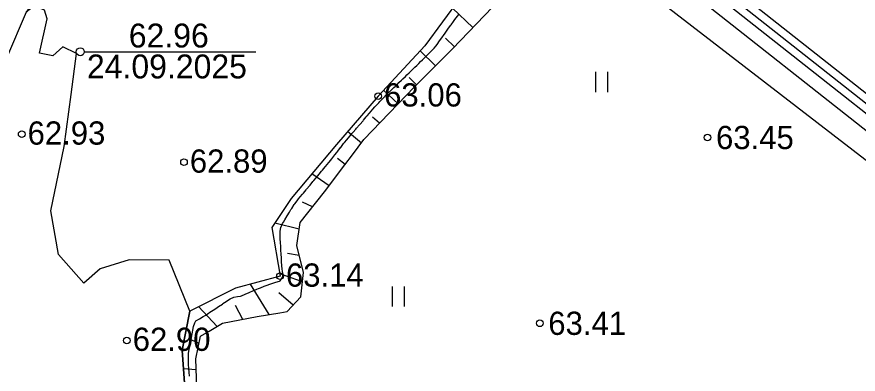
# Model space of a CAD drawing. Extents: x 530818 to 531740, y 6542340 to 6544024.
# Drawn here: x 531210.4 to 531273.7, y 6543515.7 to 6543542.6 of the extents above; entities that cross this region are included whole.
import ezdxf

# ---------------------------------------------------------------- set-up
doc = ezdxf.new("R2010")
doc.units = 0
for name, color, linetype in [('HALJASTUS', 7, 'Continuous'), ('Kaevandamise ala', 7, 'Continuous'), ('KORGUSED', 7, 'Continuous'), ('Kõrguspunkt', 7, 'Continuous'), ('ME piir', 7, 'Continuous'), ('MET piir', 7, 'Continuous'), ('RELJEEF', 7, 'Continuous'), ('Tervik', 7, 'Continuous'), ('Varuplokid', 7, 'Continuous'), ('VEEKOGU', 7, 'Continuous')]:
    doc.layers.add(name, color=color, linetype=linetype)

msp = doc.modelspace()

# ---------------------------------------------------------------- linework, layer by layer
at = {"layer": 'HALJASTUS'}
for p, q in [((531253.946, 6543538.448), (531253.946, 6543536.926)), ((531254.857, 6543538.448), (531254.857, 6543536.926)), ((531238.635, 6543522.284), (531238.635, 6543520.762)), ((531239.545, 6543522.284), (531239.545, 6543520.762))]:
    msp.add_line(p, q, dxfattribs=at)
at = {"layer": 'Kaevandamise ala'}
msp.add_lwpolyline([(531223.363, 6543515.525), (531223.342, 6543515.812), (531223.321, 6543516.099), (531223.311, 6543516.386), (531223.301, 6543516.674), (531223.291, 6543516.961), (531223.297, 6543517.248), (531223.357, 6543517.535), (531223.416, 6543517.822), (531223.472, 6543518.11), (531223.524, 6543518.397), (531223.555, 6543518.568), (531223.576, 6543518.684), (531223.628, 6543518.971), (531223.68, 6543519.259), (531223.766, 6543519.546), (531223.842, 6543519.676), (531224.116, 6543519.833), (531224.129, 6543519.84), (531224.416, 6543520.001), (531224.608, 6543520.12), (531224.703, 6543520.184), (531224.99, 6543520.376), (531225.037, 6543520.407), (531225.277, 6543520.568), (531225.465, 6543520.695), (531225.564, 6543520.761), (531225.851, 6543520.953), (531225.894, 6543520.982), (531226.138, 6543521.145), (531226.323, 6543521.269), (531226.425, 6543521.338), (531226.712, 6543521.46), (531226.999, 6543521.515), (531227.214, 6543521.556), (531227.286, 6543521.572), (531227.573, 6543521.697), (531227.86, 6543521.823), (531227.906, 6543521.843), (531228.147, 6543521.949), (531228.434, 6543522.074), (531228.58, 6543522.131), (531228.721, 6543522.183), (531229.008, 6543522.291), (531229.295, 6543522.399), (531229.347, 6543522.418), (531229.582, 6543522.506), (531229.869, 6543522.611), (531230.156, 6543522.673), (531230.207, 6543522.705), (531230.413, 6543522.992), (531230.39, 6543523.28), (531230.349, 6543523.567), (531230.331, 6543523.854), (531230.313, 6543524.141), (531230.295, 6543524.428), (531230.278, 6543524.716), (531230.26, 6543525.003), (531230.242, 6543525.29), (531230.224, 6543525.577), (531230.207, 6543525.864), (531230.191, 6543526.152), (531230.206, 6543526.439), (531230.247, 6543526.726), (531230.373, 6543527.013), (531230.443, 6543527.129), (531230.547, 6543527.301), (531230.722, 6543527.588), (531230.73, 6543527.601), (531230.897, 6543527.875), (531231.017, 6543528.073), (531231.071, 6543528.162), (531231.26, 6543528.449), (531231.304, 6543528.512), (531231.484, 6543528.737), (531231.591, 6543528.871), (531231.714, 6543529.024), (531231.878, 6543529.222), (531231.951, 6543529.311), (531232.165, 6543529.568), (531232.19, 6543529.598), (531232.428, 6543529.885), (531232.452, 6543529.914), (531232.667, 6543530.173), (531232.739, 6543530.26), (531232.905, 6543530.46), (531233.026, 6543530.606), (531233.144, 6543530.747), (531233.313, 6543530.951), (531233.382, 6543531.034), (531233.6, 6543531.297), (531233.621, 6543531.322), (531233.859, 6543531.609), (531233.887, 6543531.643), (531234.097, 6543531.896), (531234.174, 6543531.989), (531234.318, 6543532.183), (531234.461, 6543532.368), (531234.539, 6543532.47), (531234.748, 6543532.742), (531234.76, 6543532.758), (531234.972, 6543533.045), (531235.035, 6543533.118), (531235.215, 6543533.332), (531235.322, 6543533.458), (531235.46, 6543533.619), (531235.609, 6543533.794), (531235.706, 6543533.906), (531235.896, 6543534.129), (531235.951, 6543534.194), (531236.183, 6543534.465), (531236.197, 6543534.481), (531236.442, 6543534.768), (531236.47, 6543534.801), (531236.687, 6543535.055), (531236.757, 6543535.138), (531236.932, 6543535.343), (531237.044, 6543535.474), (531237.183, 6543535.63), (531237.331, 6543535.806), (531237.438, 6543535.917), (531237.618, 6543536.108), (531237.71, 6543536.204), (531237.905, 6543536.408), (531237.985, 6543536.491), (531238.192, 6543536.708), (531238.259, 6543536.779), (531238.479, 6543536.991), (531238.554, 6543537.066), (531238.766, 6543537.271), (531238.851, 6543537.353), (531239.053, 6543537.549), (531239.148, 6543537.64), (531239.34, 6543537.826), (531239.445, 6543537.927), (531239.627, 6543538.104), (531239.742, 6543538.215), (531239.914, 6543538.382), (531240.039, 6543538.502), (531240.201, 6543538.659), (531240.335, 6543538.789), (531240.488, 6543538.937), (531240.632, 6543539.076), (531240.775, 6543539.215), (531240.924, 6543539.364), (531241.062, 6543539.501), (531241.212, 6543539.651), (531241.349, 6543539.788), (531241.499, 6543539.938), (531241.636, 6543540.076), (531241.786, 6543540.225), (531241.923, 6543540.391), (531242.021, 6543540.512), (531242.21, 6543540.78), (531242.224, 6543540.8), (531242.428, 6543541.087), (531242.497, 6543541.185), (531242.631, 6543541.374), (531242.784, 6543541.59), (531242.835, 6543541.661), (531243.038, 6543541.948), (531243.071, 6543541.995), (531243.242, 6543542.236), (531243.358, 6543542.4), (531243.457, 6543542.523), (531243.645, 6543542.775)], dxfattribs=at)
at = {"layer": 'Kõrguspunkt'}
for centre in [(531237.58, 6543536.62), (531210.74, 6543533.75), (531262.38, 6543533.5), (531222.96, 6543531.64), (531230.19, 6543523.05), (531249.75, 6543519.5), (531218.66, 6543518.21)]:
    msp.add_circle(centre, 0.25, dxfattribs=at)
at = {"layer": 'ME piir'}
for points in [[(531208.26, 6543588.19), (531506.83, 6543352.68), (531423.25, 6543238.65), (531304.09, 6543315.77), (531166.89, 6543307.33), (531036.14, 6543467.71), (531081.15, 6543521.99), (531119.72, 6543515.04)], [(531208.269, 6543587.419), (531506.004, 6543352.568), (531423.101, 6543239.461), (531304.25, 6543316.381), (531167.16, 6543307.948), (531036.917, 6543467.707), (531081.388, 6543521.337), (531119.888, 6543514.4)]]:
    msp.add_lwpolyline(points, close=True, dxfattribs=at)
at = {"layer": 'MET piir'}
msp.add_lwpolyline([(531208.251, 6543588.961), (531507.656, 6543352.792), (531423.399, 6543237.839), (531303.93, 6543315.159), (531166.62, 6543306.712), (531035.363, 6543467.713), (531080.912, 6543522.643), (531119.552, 6543515.68)], close=True, dxfattribs=at)
at = {"layer": 'RELJEEF'}
for p, q in [((531244.712, 6543541.799), (531243.172, 6543543.246)), ((531243.323, 6543540.336), (531242.654, 6543540.979)), ((531241.9, 6543538.906), (531240.746, 6543540.032)), ((531240.473, 6543537.479), (531239.922, 6543538.014)), ((531239.074, 6543536.025), (531237.986, 6543537.058)), ((531237.679, 6543534.568), (531237.148, 6543535.035)), ((531236.314, 6543533.085), (531235.272, 6543533.943)), ((531235.102, 6543531.471), (531234.511, 6543531.914)), ((531233.89, 6543529.858), (531232.574, 6543530.751)), ((531232.644, 6543528.272), (531231.875, 6543528.636)), ((531231.629, 6543526.59), (531229.805, 6543527.049)), ((531231.637, 6543524.607), (531230.76, 6543524.747)), ((531231.882, 6543522.632), (531230.164, 6543523.221)), ((531229.371, 6543520.158), (531227.973, 6543522.46)), ((531231.17, 6543520.856), (531230.094, 6543521.796)), ((531225.461, 6543519.264), (531224.062, 6543520.76)), ((531227.387, 6543519.792), (531226.844, 6543520.842)), ((531224.097, 6543517.975), (531223.558, 6543518.232)), ((531223.888, 6543515.982), (531222.921, 6543516.073))]:
    msp.add_line(p, q, dxfattribs=at)
for points in [[(531229.931, 6543569.479), (531233.012, 6543566.754), (531236.865, 6543563.852), (531241.674, 6543560.295), (531245.13, 6543557.612), (531248.335, 6543554.008), (531247.949, 6543550.517), (531246.517, 6543547.219), (531243.766, 6543544.058), (531241.106, 6543540.42), (531237.582, 6543536.622), (531234.432, 6543532.969), (531231.034, 6543528.913), (531229.579, 6543526.707), (531230.193, 6543523.046), (531226.828, 6543522.159), (531223.399, 6543520.425)], [(531223.963, 6543513.871), (531223.858, 6543516.821), (531223.858, 6543516.821), (531224.214, 6543518.537), (531224.214, 6543518.537), (531224.851, 6543518.908), (531225.866, 6543519.5), (531225.866, 6543519.5), (531228.481, 6543520.002), (531228.481, 6543520.002), (531230.167, 6543520.298), (531230.74, 6543520.399), (531230.74, 6543520.399), (531231.765, 6543521.487), (531231.765, 6543521.487), (531231.953, 6543523.328), (531231.953, 6543523.328), (531231.451, 6543525.358), (531231.451, 6543525.358), (531231.702, 6543527.094), (531231.702, 6543527.094), (531233.543, 6543529.396), (531233.543, 6543529.396), (531235.07, 6543531.428), (531235.637, 6543532.184), (531236.513, 6543533.35), (531236.513, 6543533.35), (531240.32, 6543537.325), (531240.32, 6543537.325), (531243.185, 6543540.191), (531243.185, 6543540.191), (531246.783, 6543543.978)], [(531211.482, 6543543.508), (531211.088, 6543542.943), (531209.607, 6543539.482), (531207.59, 6543537.751), (531200.707, 6543534.446), (531194.119, 6543532.143), (531187.434, 6543529.415), (531181.329, 6543526.343), (531175.87, 6543524.054), (531171.206, 6543523.799), (531173.485, 6543527.478), (531174.716, 6543530.404), (531175.301, 6543533.581)], [(531223.399, 6543520.425), (531222.819, 6543517.466), (531223.233, 6543511.796), (531226.468, 6543508.064), (531230.799, 6543503.924), (531234.937, 6543499.348), (531241.136, 6543493.618), (531244.849, 6543489.853), (531258.882, 6543476.495)]]:
    msp.add_lwpolyline(points, dxfattribs=at)
at = {"layer": 'Tervik'}
msp.add_lwpolyline([(531121.491, 6543509.091), (531208.096, 6543582.896), (531351.588, 6543472.174), (531501.203, 6543352.183), (531421.596, 6543245.764), (531305.081, 6543320.075), (531168.375, 6543311.304), (531105.318, 6543387.766), (531040.937, 6543467.705), (531081.816, 6543517.522), (531121.491, 6543509.091)], dxfattribs=at)
at = {"layer": 'Varuplokid'}
msp.add_lwpolyline([(531208.283, 6543586.134), (531504.627, 6543352.38), (531422.852, 6543240.813), (531304.517, 6543317.399), (531167.611, 6543308.977), (531038.211, 6543467.701), (531081.785, 6543520.25), (531120.167, 6543513.334)], close=True, dxfattribs=at)
at = {"layer": 'VEEKOGU'}
for p, q in [((531215.447, 6543539.966), (531228.363, 6543539.966)), ((531218.84, 6543524.273), (531216.65, 6543523.599))]:
    msp.add_line(p, q, dxfattribs=at)
for points in [[(531216.65, 6543523.599), (531215.418, 6543522.512), (531213.506, 6543524.69), (531212.928, 6543527.974), (531213.95, 6543532.818), (531214.457, 6543536.729), (531214.861, 6543539.836), (531213.839, 6543540.334), (531213.084, 6543539.648), (531212.087, 6543539.866), (531212.652, 6543542.449), (531212.468, 6543543.095), (531212.043, 6543543.282), (531211.527, 6543543.286), (531211.088, 6543542.943), (531209.607, 6543539.482)], [(531252.493, 6543474.805), (531254.531, 6543472.805), (531258.348, 6543469.063), (531258.882, 6543476.495), (531244.849, 6543489.853), (531241.136, 6543493.618), (531234.937, 6543499.348), (531230.799, 6543503.924), (531226.468, 6543508.064), (531223.233, 6543511.796), (531222.819, 6543517.466), (531223.399, 6543520.425), (531221.837, 6543524.256), (531218.84, 6543524.273)]]:
    msp.add_lwpolyline(points, dxfattribs=at)
msp.add_circle((531215.147, 6543539.966), 0.3, dxfattribs=at)

# ---------------------------------------------------------------- texts
at = {"layer": 'KORGUSED'}
for s, p in [('63.06', (531238.026, 6543535.834)), ('63.14', (531230.637, 6543522.258))]:
    msp.add_text(s, height=1.75, rotation=360, dxfattribs=at).set_placement(p)
for s, p in [('62.93', (531211.183, 6543532.962)), ('63.45', (531263.018, 6543532.625)), ('62.89', (531223.4, 6543530.85)), ('63.41', (531250.388, 6543518.625)), ('62.90', (531219.099, 6543517.42))]:
    msp.add_text(s, height=1.75, dxfattribs=at).set_placement(p)
at = {"layer": 'VEEKOGU'}
for s, p in [('62.96', (531218.804, 6543540.283)), ('24.09.2025', (531215.652, 6543537.954))]:
    msp.add_text(s, height=1.8, dxfattribs=at).set_placement(p)

doc.saveas('drawing.dxf')
